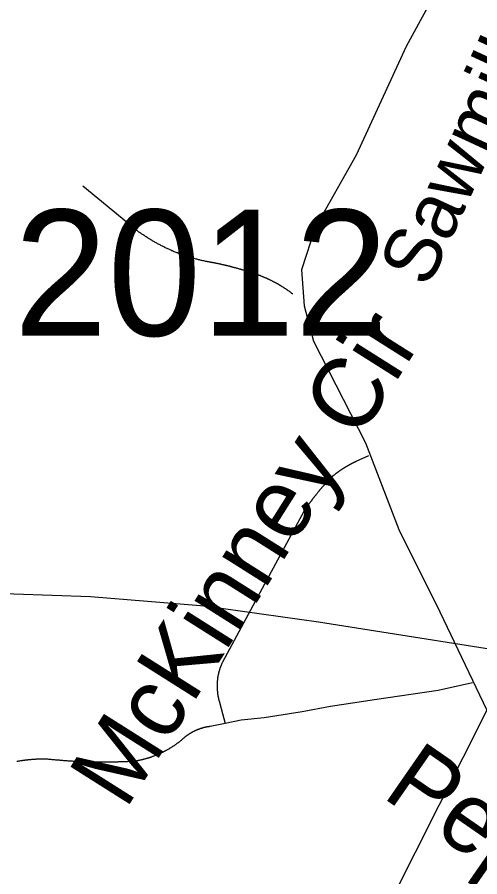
# Model space of a CAD drawing. Extents: x 1268485 to 1426702, y 514839 to 616766.
# Drawn here: x 1382492 to 1383035, y 558549 to 559557 of the extents above; entities that cross this region are included whole.
import ezdxf

# ---------------------------------------------------------------- set-up
doc = ezdxf.new("R2010")
doc.units = 0
for name, color, linetype in [('Old_Level_10', 7, 'Continuous'), ('Old_Level_11', 7, 'Continuous'), ('Old_Level_32', 7, 'Continuous'), ('Old_Level_35', 7, 'Continuous'), ('Old_Level_56', 7, 'Continuous'), ('Old_Level_8', 7, 'Continuous')]:
    doc.layers.add(name, color=color, linetype=linetype)

msp = doc.modelspace()

# ---------------------------------------------------------------- linework, layer by layer
at = {"layer": 'Old_Level_32'}
for points in [[(1383066.876, 559740.48), (1382948.558, 559522.997), (1382889.739, 559395.591), (1382841.607, 559310.385), (1382825.726, 559261.044), (1382828.744, 559219.085), (1382839.756, 559177.39), (1382900.846, 559058.472), (1382939.722, 558956.595), (1382987.854, 558860.275), (1383043.147, 558745.013)], [(1383043.147, 558745.013), (1382902.668, 558466.219), (1382857.408, 558403.127), (1382827.235, 558354.828), (1382799.03, 558262.723), (1382795.554, 558215.962), (1382800.881, 558170.479), (1382822.368, 558028.148)]]:
    msp.add_lwpolyline(points, dxfattribs=at)
at = {"layer": 'Old_Level_35'}
for p, q in [((1382621.907, 559315.699), (1382568.901, 559359.118)), ((1382904.366, 559042.928), (1382889.5, 559036.366)), ((1382729.97, 558752.523), (1382736.121, 558729.352)), ((1382736.121, 558729.352), (1382718.384, 558725.712))]:
    msp.add_line(p, q, dxfattribs=at)
for points in [[(1382712.95, 559271.048), (1382712.028, 559271.305), (1382711.002, 559271.51), (1382709.875, 559271.766), (1382708.849, 559272.023), (1382707.927, 559272.176), (1382706.901, 559272.433), (1382705.876, 559272.689), (1382704.851, 559272.945), (1382703.825, 559273.201), (1382702.903, 559273.509), (1382701.877, 559273.765), (1382700.852, 559274.021), (1382699.827, 559274.329), (1382698.904, 559274.586), (1382697.879, 559274.893), (1382696.854, 559275.201), (1382695.828, 559275.457), (1382694.906, 559275.764), (1382693.983, 559276.072), (1382692.958, 559276.379), (1382692.035, 559276.687), (1382691.01, 559276.995), (1382689.984, 559277.302), (1382688.959, 559277.712), (1382688.036, 559278.02), (1382687.114, 559278.379), (1382686.088, 559278.687), (1382685.166, 559279.045), (1382684.14, 559279.353), (1382683.115, 559279.763), (1382682.295, 559280.122), (1382681.27, 559280.481), (1382680.244, 559280.891), (1382679.424, 559281.25), (1382678.399, 559281.608), (1382677.374, 559282.018), (1382676.348, 559282.429), (1382675.528, 559282.839), (1382674.503, 559283.249), (1382673.58, 559283.608), (1382672.658, 559284.069), (1382671.632, 559284.428), (1382670.71, 559284.889), (1382669.787, 559285.299), (1382668.864, 559285.761), (1382667.839, 559286.171), (1382667.019, 559286.632), (1382665.993, 559287.042), (1382665.173, 559287.504), (1382664.148, 559288.017), (1382663.225, 559288.427), (1382662.405, 559288.888), (1382661.38, 559289.4), (1382660.457, 559289.862), (1382659.637, 559290.323), (1382658.611, 559290.836), (1382657.791, 559291.297), (1382656.869, 559291.81), (1382655.843, 559292.323), (1382655.023, 559292.835), (1382654.1, 559293.296), (1382653.28, 559293.809), (1382652.255, 559294.322), (1382651.332, 559294.834), (1382650.512, 559295.398), (1382649.589, 559295.859), (1382648.769, 559296.424), (1382647.846, 559296.936), (1382647.026, 559297.5), (1382646.103, 559298.064), (1382645.283, 559298.577), (1382644.36, 559299.14), (1382643.54, 559299.705), (1382642.617, 559300.268), (1382641.797, 559300.832), (1382640.874, 559301.396), (1382639.952, 559302.011), (1382639.132, 559302.575), (1382638.209, 559303.139), (1382637.491, 559303.754), (1382636.671, 559304.318), (1382635.748, 559304.933), (1382634.825, 559305.497), (1382634.108, 559306.112), (1382633.288, 559306.727), (1382632.365, 559307.394), (1382631.647, 559307.958), (1382630.724, 559308.573), (1382629.904, 559309.188), (1382629.084, 559309.803), (1382628.264, 559310.521), (1382627.546, 559311.136), (1382626.623, 559311.751), (1382625.906, 559312.366), (1382624.983, 559313.084), (1382624.265, 559313.699), (1382623.343, 559314.366), (1382622.625, 559314.981), (1382621.907, 559315.699)], [(1382769.032, 559257.054), (1382768.417, 559257.259), (1382767.904, 559257.464), (1382767.289, 559257.617), (1382766.776, 559257.822), (1382766.264, 559257.976), (1382765.649, 559258.182), (1382765.136, 559258.387), (1382764.521, 559258.54), (1382764.008, 559258.694), (1382763.393, 559258.899), (1382762.88, 559259.053), (1382762.265, 559259.258), (1382761.753, 559259.463), (1382761.24, 559259.565), (1382760.625, 559259.77), (1382760.112, 559259.924), (1382759.497, 559260.13), (1382758.984, 559260.232), (1382758.369, 559260.437), (1382757.857, 559260.642), (1382757.242, 559260.745), (1382756.729, 559260.95), (1382756.114, 559261.103), (1382755.601, 559261.257), (1382754.986, 559261.462), (1382754.473, 559261.616), (1382753.858, 559261.77), (1382753.346, 559261.923), (1382752.73, 559262.078), (1382752.218, 559262.231), (1382751.603, 559262.385), (1382751.09, 559262.538), (1382750.475, 559262.693), (1382749.962, 559262.898), (1382749.347, 559263), (1382748.834, 559263.205), (1382748.219, 559263.308), (1382747.707, 559263.513), (1382747.091, 559263.615), (1382746.579, 559263.82), (1382745.964, 559263.923), (1382745.451, 559264.076), (1382744.836, 559264.231), (1382744.426, 559264.384), (1382743.708, 559264.486), (1382743.298, 559264.692), (1382742.58, 559264.794), (1382742.17, 559264.948), (1382741.453, 559265.102), (1382741.042, 559265.256), (1382740.325, 559265.358), (1382739.915, 559265.512), (1382739.299, 559265.666), (1382738.787, 559265.819), (1382738.172, 559265.922), (1382737.454, 559266.076), (1382737.044, 559266.179), (1382736.326, 559266.384), (1382735.916, 559266.486), (1382735.301, 559266.64), (1382734.788, 559266.742), (1382734.173, 559266.896), (1382733.661, 559266.999), (1382733.045, 559267.101), (1382732.328, 559267.255), (1382731.918, 559267.357), (1382731.2, 559267.511), (1382730.79, 559267.614), (1382730.175, 559267.767), (1382729.662, 559267.87), (1382729.047, 559268.024), (1382728.534, 559268.127), (1382727.919, 559268.229), (1382727.201, 559268.382), (1382726.791, 559268.485), (1382726.176, 559268.639), (1382725.664, 559268.742), (1382725.048, 559268.895), (1382724.536, 559268.947), (1382723.921, 559269.049), (1382723.203, 559269.203), (1382722.793, 559269.305), (1382722.075, 559269.459), (1382721.665, 559269.51), (1382721.05, 559269.613), (1382720.332, 559269.767), (1382719.922, 559269.869), (1382719.204, 559269.92), (1382718.794, 559270.075), (1382718.077, 559270.177), (1382717.666, 559270.228), (1382717.051, 559270.382), (1382716.334, 559270.485), (1382715.924, 559270.587), (1382715.206, 559270.69), (1382714.796, 559270.792), (1382714.078, 559270.895), (1382713.463, 559270.997), (1382712.95, 559271.048)], [(1382815.271, 559232.858), (1382814.861, 559233.165), (1382814.349, 559233.524), (1382814.041, 559233.831), (1382813.528, 559234.19), (1382813.118, 559234.498), (1382812.708, 559234.806), (1382812.298, 559235.113), (1382811.888, 559235.421), (1382811.375, 559235.728), (1382810.965, 559236.087), (1382810.453, 559236.394), (1382810.145, 559236.651), (1382809.735, 559236.959), (1382809.222, 559237.266), (1382808.915, 559237.574), (1382808.402, 559237.881), (1382807.992, 559238.189), (1382807.479, 559238.445), (1382807.172, 559238.752), (1382806.659, 559239.06), (1382806.146, 559239.368), (1382805.736, 559239.624), (1382805.224, 559239.932), (1382804.916, 559240.188), (1382804.404, 559240.495), (1382803.993, 559240.803), (1382803.481, 559241.06), (1382802.968, 559241.367), (1382802.661, 559241.623), (1382802.148, 559241.931), (1382801.738, 559242.187), (1382801.225, 559242.443), (1382800.713, 559242.751), (1382800.405, 559243.008), (1382799.892, 559243.264), (1382799.38, 559243.571), (1382798.97, 559243.828), (1382798.457, 559244.084), (1382798.047, 559244.289), (1382797.637, 559244.648), (1382797.124, 559244.853), (1382796.612, 559245.109), (1382796.201, 559245.366), (1382795.791, 559245.622), (1382795.279, 559245.878), (1382794.766, 559246.134), (1382794.356, 559246.391), (1382793.843, 559246.647), (1382793.331, 559246.852), (1382792.921, 559247.109), (1382792.51, 559247.365), (1382791.998, 559247.621), (1382791.485, 559247.877), (1382790.973, 559248.134), (1382790.665, 559248.339), (1382790.152, 559248.544), (1382789.64, 559248.8), (1382789.127, 559249.057), (1382788.615, 559249.262), (1382788.204, 559249.518), (1382787.794, 559249.774), (1382787.282, 559249.928), (1382786.769, 559250.184), (1382786.256, 559250.39), (1382785.744, 559250.645), (1382785.231, 559250.8), (1382784.924, 559251.056), (1382784.411, 559251.261), (1382783.898, 559251.517), (1382783.386, 559251.671), (1382782.873, 559251.927), (1382782.36, 559252.132), (1382781.848, 559252.338), (1382781.335, 559252.491), (1382780.925, 559252.748), (1382780.412, 559252.953), (1382780.002, 559253.106), (1382779.49, 559253.311), (1382778.977, 559253.516), (1382778.464, 559253.773), (1382777.952, 559253.926), (1382777.542, 559254.131), (1382777.029, 559254.336), (1382776.516, 559254.491), (1382776.004, 559254.696), (1382775.491, 559254.901), (1382774.979, 559255.054), (1382774.466, 559255.208), (1382773.953, 559255.362), (1382773.543, 559255.567), (1382773.031, 559255.772), (1382772.518, 559255.926), (1382772.005, 559256.079), (1382771.493, 559256.234), (1382770.98, 559256.439), (1382770.467, 559256.541), (1382769.955, 559256.746), (1382769.545, 559256.951), (1382769.032, 559257.054)], [(1382889.5, 559036.366), (1382889.295, 559036.213), (1382888.885, 559036.058), (1382888.577, 559035.956), (1382888.27, 559035.803), (1382887.962, 559035.648), (1382887.757, 559035.495), (1382887.347, 559035.392), (1382887.142, 559035.187), (1382886.732, 559035.085), (1382886.527, 559034.88), (1382886.117, 559034.726), (1382885.912, 559034.623), (1382885.502, 559034.418), (1382885.297, 559034.315), (1382884.989, 559034.11), (1382884.579, 559034.008), (1382884.374, 559033.803), (1382883.964, 559033.7), (1382883.759, 559033.495), (1382883.451, 559033.393), (1382883.144, 559033.188), (1382882.836, 559033.085), (1382882.528, 559032.88), (1382882.221, 559032.675), (1382882.016, 559032.573), (1382881.606, 559032.368), (1382881.401, 559032.265), (1382880.99, 559032.06), (1382880.785, 559031.855), (1382880.478, 559031.752), (1382880.17, 559031.547), (1382879.863, 559031.394), (1382879.658, 559031.24), (1382879.248, 559031.086), (1382879.042, 559030.881), (1382878.735, 559030.727), (1382878.325, 559030.574), (1382878.12, 559030.369), (1382877.915, 559030.164), (1382877.505, 559030.009), (1382877.3, 559029.856), (1382876.992, 559029.702), (1382876.582, 559029.497), (1382876.377, 559029.292), (1382876.172, 559029.138), (1382875.762, 559028.984), (1382875.454, 559028.831), (1382875.249, 559028.626), (1382874.839, 559028.421), (1382874.634, 559028.266), (1382874.326, 559028.061), (1382874.019, 559027.856), (1382873.711, 559027.703), (1382873.506, 559027.498), (1382873.301, 559027.293), (1382872.891, 559027.139), (1382872.583, 559026.934), (1382872.378, 559026.729), (1382872.173, 559026.575), (1382871.763, 559026.37), (1382871.456, 559026.165), (1382871.25, 559026.011), (1382871.045, 559025.806), (1382870.635, 559025.601), (1382870.328, 559025.447), (1382870.123, 559025.242), (1382869.918, 559025.088), (1382869.508, 559024.883), (1382869.2, 559024.627), (1382868.995, 559024.422), (1382868.79, 559024.268), (1382868.482, 559024.063), (1382868.175, 559023.858), (1382867.867, 559023.704), (1382867.662, 559023.448), (1382867.355, 559023.243), (1382867.149, 559023.038), (1382866.739, 559022.884), (1382866.534, 559022.628), (1382866.227, 559022.422), (1382866.022, 559022.269), (1382865.714, 559022.064), (1382865.509, 559021.807), (1382865.099, 559021.602), (1382864.894, 559021.449), (1382864.586, 559021.192), (1382864.381, 559020.987), (1382864.176, 559020.834), (1382863.869, 559020.577), (1382863.664, 559020.372), (1382863.356, 559020.116), (1382863.048, 559019.962), (1382862.741, 559019.757), (1382862.536, 559019.501), (1382862.228, 559019.296), (1382862.023, 559019.039), (1382861.716, 559018.886), (1382861.511, 559018.629), (1382861.203, 559018.424)], [(1382861.203, 559018.424), (1382860.895, 559018.066), (1382860.485, 559017.706), (1382860.075, 559017.296), (1382859.768, 559016.938), (1382859.357, 559016.578), (1382859.05, 559016.168), (1382858.64, 559015.81), (1382858.332, 559015.451), (1382858.025, 559015.041), (1382857.615, 559014.682), (1382857.204, 559014.323), (1382856.897, 559013.913), (1382856.487, 559013.554), (1382856.077, 559013.195), (1382855.872, 559012.837), (1382855.461, 559012.375), (1382855.154, 559012.016), (1382854.744, 559011.606), (1382854.334, 559011.247), (1382854.026, 559010.889), (1382853.719, 559010.479), (1382853.411, 559010.119), (1382853.001, 559009.761), (1382852.591, 559009.299), (1382852.386, 559008.941), (1382851.976, 559008.581), (1382851.668, 559008.171), (1382851.258, 559007.813), (1382850.848, 559007.351), (1382850.643, 559006.993), (1382850.233, 559006.633), (1382849.925, 559006.275), (1382849.618, 559005.813), (1382849.207, 559005.455), (1382848.9, 559005.045), (1382848.49, 559004.635), (1382848.285, 559004.275), (1382847.875, 559003.865), (1382847.464, 559003.455), (1382847.259, 559003.045), (1382846.849, 559002.687), (1382846.542, 559002.277), (1382846.234, 559001.866), (1382845.927, 559001.507), (1382845.516, 559001.046), (1382845.209, 559000.687), (1382844.901, 559000.226), (1382844.491, 558999.867), (1382844.286, 558999.508), (1382843.876, 558999.047), (1382843.466, 558998.688), (1382843.261, 558998.226), (1382842.851, 558997.868), (1382842.543, 558997.458), (1382842.236, 558997.048), (1382841.826, 558996.638), (1382841.62, 558996.227), (1382841.21, 558995.817), (1382841.005, 558995.458), (1382840.595, 558994.997), (1382840.288, 558994.638), (1382839.98, 558994.177), (1382839.672, 558993.818), (1382839.365, 558993.357), (1382838.955, 558992.947), (1382838.75, 558992.587), (1382838.34, 558992.126), (1382838.135, 558991.767), (1382837.724, 558991.306), (1382837.519, 558990.896), (1382837.109, 558990.486), (1382836.904, 558990.076), (1382836.494, 558989.614), (1382836.289, 558989.256), (1382835.879, 558988.794), (1382835.674, 558988.384), (1382835.264, 558988.025), (1382834.956, 558987.564), (1382834.649, 558987.103), (1382834.341, 558986.743), (1382834.034, 558986.333), (1382833.726, 558985.872), (1382833.418, 558985.462), (1382833.111, 558985.052), (1382832.906, 558984.642), (1382832.496, 558984.18), (1382832.291, 558983.77), (1382831.88, 558983.36), (1382831.675, 558982.95), (1382831.368, 558982.489), (1382830.958, 558982.079), (1382830.753, 558981.617), (1382830.343, 558981.207), (1382830.138, 558980.797), (1382829.83, 558980.387), (1382829.522, 558979.926), (1382829.215, 558979.516), (1382829.01, 558979.054), (1382828.6, 558978.644)], [(1382828.6, 558978.644), (1382779.285, 558887.601), (1382732.84, 558801.018)], [(1382732.84, 558801.018), (1382732.635, 558800.505), (1382732.328, 558800.043), (1382732.225, 558799.633), (1382732.02, 558799.172), (1382731.713, 558798.711), (1382731.61, 558798.25), (1382731.405, 558797.737), (1382731.2, 558797.327), (1382730.995, 558796.814), (1382730.892, 558796.353), (1382730.585, 558795.892), (1382730.482, 558795.43), (1382730.277, 558794.917), (1382730.175, 558794.507), (1382729.97, 558793.994), (1382729.765, 558793.482), (1382729.662, 558793.072), (1382729.457, 558792.559), (1382729.354, 558792.046), (1382729.252, 558791.636), (1382729.149, 558791.124), (1382728.842, 558790.611), (1382728.739, 558790.201), (1382728.637, 558789.688), (1382728.534, 558789.176), (1382728.329, 558788.663), (1382728.227, 558788.202), (1382728.124, 558787.74), (1382728.124, 558787.228), (1382728.022, 558786.767), (1382727.919, 558786.254), (1382727.714, 558785.742), (1382727.612, 558785.229), (1382727.612, 558784.767), (1382727.509, 558784.254), (1382727.406, 558783.742), (1382727.201, 558783.229), (1382727.201, 558782.819), (1382727.099, 558782.306), (1382727.099, 558781.794), (1382726.996, 558781.333), (1382726.996, 558780.82), (1382726.894, 558780.308), (1382726.894, 558779.795), (1382726.791, 558779.333), (1382726.791, 558778.821), (1382726.791, 558778.308), (1382726.586, 558777.795), (1382726.586, 558777.334), (1382726.586, 558776.822), (1382726.586, 558776.257), (1382726.586, 558775.745), (1382726.484, 558775.232), (1382726.484, 558774.771), (1382726.484, 558774.259), (1382726.484, 558773.746), (1382726.484, 558773.233), (1382726.484, 558772.772), (1382726.484, 558772.259), (1382726.484, 558771.746), (1382726.484, 558771.234), (1382726.586, 558770.773), (1382726.586, 558770.26), (1382726.586, 558769.747), (1382726.586, 558769.235), (1382726.791, 558768.773), (1382726.791, 558768.26), (1382726.791, 558767.748), (1382726.894, 558767.235), (1382726.894, 558766.774), (1382726.894, 558766.262), (1382726.996, 558765.749), (1382726.996, 558765.236), (1382727.099, 558764.775), (1382727.099, 558764.262), (1382727.201, 558763.749), (1382727.406, 558763.237), (1382727.406, 558762.776), (1382727.509, 558762.263), (1382727.612, 558761.75), (1382727.612, 558761.238), (1382727.714, 558760.776), (1382727.919, 558760.263), (1382728.022, 558759.802), (1382728.124, 558759.29), (1382728.227, 558758.828), (1382728.227, 558758.315), (1382728.329, 558757.803), (1382728.534, 558757.29), (1382728.637, 558756.88), (1382728.739, 558756.367), (1382729.047, 558755.855), (1382729.149, 558755.394), (1382729.252, 558754.932), (1382729.354, 558754.419), (1382729.457, 558753.958), (1382729.662, 558753.497), (1382729.867, 558752.984), (1382729.97, 558752.523)], [(1383026.372, 558776.924), (1382985.977, 558767.953), (1382911.338, 558756.829), (1382859.46, 558749.242), (1382826.242, 558742.988), (1382781.95, 558736.067), (1382754.883, 558732.991), (1382736.121, 558729.352)], [(1382718.384, 558725.712), (1382717.974, 558725.61), (1382717.666, 558725.61), (1382717.256, 558725.559), (1382716.846, 558725.507), (1382716.539, 558725.456), (1382716.129, 558725.354), (1382715.718, 558725.302), (1382715.411, 558725.251), (1382715.001, 558725.199), (1382714.591, 558725.149), (1382714.283, 558724.994), (1382713.873, 558724.944), (1382713.463, 558724.892), (1382712.95, 558724.789), (1382712.643, 558724.687), (1382712.233, 558724.636), (1382711.925, 558724.584), (1382711.515, 558724.431), (1382711.105, 558724.379), (1382710.797, 558724.226), (1382710.387, 558724.123), (1382709.977, 558724.072), (1382709.669, 558723.918), (1382709.259, 558723.816), (1382708.849, 558723.764), (1382708.542, 558723.611), (1382708.132, 558723.508), (1382707.721, 558723.354), (1382707.516, 558723.251), (1382707.106, 558723.201), (1382706.799, 558723.046), (1382706.389, 558722.944), (1382705.979, 558722.791), (1382705.671, 558722.636), (1382705.261, 558722.483), (1382704.851, 558722.38), (1382704.543, 558722.226), (1382704.133, 558722.124), (1382703.723, 558721.919), (1382703.415, 558721.816), (1382703.108, 558721.714), (1382702.8, 558721.509), (1382702.39, 558721.355), (1382701.98, 558721.253), (1382701.672, 558721.048), (1382701.262, 558720.945), (1382700.955, 558720.74), (1382700.647, 558720.586), (1382700.237, 558720.432), (1382699.827, 558720.227), (1382699.519, 558720.073), (1382699.212, 558719.92), (1382698.904, 558719.766), (1382698.494, 558719.561), (1382698.084, 558719.355), (1382697.776, 558719.202), (1382697.469, 558718.997), (1382697.161, 558718.792), (1382696.751, 558718.638), (1382696.546, 558718.433), (1382696.136, 558718.228), (1382695.726, 558718.074), (1382695.521, 558717.869), (1382695.111, 558717.664), (1382694.701, 558717.51), (1382694.496, 558717.254), (1382694.085, 558717.049), (1382693.778, 558716.895), (1382693.47, 558716.639), (1382693.163, 558716.434), (1382692.855, 558716.229), (1382692.548, 558716.024), (1382692.138, 558715.819), (1382691.83, 558715.562), (1382691.522, 558715.357), (1382691.215, 558715.101), (1382690.907, 558714.896), (1382690.6, 558714.691), (1382690.292, 558714.434), (1382689.984, 558714.178), (1382689.574, 558713.922), (1382689.369, 558713.768), (1382688.959, 558713.512), (1382688.754, 558713.256), (1382688.344, 558712.999), (1382688.139, 558712.743), (1382687.831, 558712.486), (1382687.524, 558712.23), (1382687.216, 558712.025), (1382687.011, 558711.769), (1382686.601, 558711.513), (1382686.396, 558711.256), (1382686.088, 558711), (1382685.781, 558710.743), (1382685.473, 558710.487), (1382685.268, 558710.18), (1382684.858, 558709.923), (1382684.653, 558709.667), (1382684.346, 558709.462)], [(1382684.346, 558709.462), (1382683.833, 558709), (1382683.423, 558708.642), (1382682.91, 558708.232), (1382682.5, 558707.873), (1382681.987, 558707.514), (1382681.475, 558707.104), (1382680.962, 558706.745), (1382680.45, 558706.386), (1382680.039, 558705.976), (1382679.527, 558705.617), (1382679.014, 558705.309), (1382678.502, 558704.951), (1382677.989, 558704.541), (1382677.476, 558704.182), (1382676.964, 558703.874), (1382676.451, 558703.516), (1382676.041, 558703.208), (1382675.528, 558702.798), (1382675.016, 558702.49), (1382674.4, 558702.131), (1382673.888, 558701.824), (1382673.375, 558701.516), (1382672.863, 558701.106), (1382672.35, 558700.798), (1382671.837, 558700.491), (1382671.222, 558700.183), (1382670.71, 558699.876), (1382670.299, 558699.568), (1382669.787, 558699.26), (1382669.172, 558698.953), (1382668.659, 558698.645), (1382668.146, 558698.338), (1382667.634, 558697.979), (1382667.019, 558697.672), (1382666.506, 558697.415), (1382665.993, 558697.107), (1382665.378, 558696.8), (1382664.866, 558696.544), (1382664.25, 558696.236), (1382663.738, 558695.98), (1382663.225, 558695.672), (1382662.61, 558695.416), (1382662.097, 558695.211), (1382661.482, 558694.852), (1382660.97, 558694.647), (1382660.457, 558694.391), (1382659.842, 558694.134), (1382659.329, 558693.827), (1382658.714, 558693.571), (1382658.201, 558693.314), (1382657.586, 558693.058), (1382657.176, 558692.853), (1382656.458, 558692.648), (1382655.843, 558692.391), (1382655.331, 558692.135), (1382654.715, 558691.879), (1382654.203, 558691.673), (1382653.588, 558691.418), (1382653.075, 558691.213), (1382652.46, 558691.007), (1382651.845, 558690.751), (1382651.332, 558690.546), (1382650.717, 558690.392), (1382650.102, 558690.136), (1382649.589, 558689.931), (1382648.974, 558689.725), (1382648.359, 558689.572), (1382647.846, 558689.367), (1382647.231, 558689.11), (1382646.616, 558688.957), (1382646.103, 558688.752), (1382645.488, 558688.649), (1382644.873, 558688.444), (1382644.36, 558688.239), (1382643.745, 558688.085), (1382643.13, 558687.88), (1382642.515, 558687.727), (1382642.002, 558687.572), (1382641.387, 558687.367), (1382640.772, 558687.265), (1382640.157, 558687.06), (1382639.644, 558686.957), (1382639.029, 558686.804), (1382638.414, 558686.65), (1382637.799, 558686.496), (1382637.081, 558686.394), (1382636.671, 558686.24), (1382635.953, 558686.137), (1382635.338, 558685.984), (1382634.723, 558685.881), (1382634.108, 558685.727), (1382633.493, 558685.624), (1382632.98, 558685.522), (1382632.365, 558685.369), (1382631.75, 558685.266), (1382631.135, 558685.163), (1382630.519, 558685.061), (1382629.904, 558684.958), (1382629.289, 558684.856)], [(1382526.968, 558687.367), (1382526.353, 558687.367), (1382525.635, 558687.419), (1382525.02, 558687.419), (1382524.2, 558687.419), (1382523.482, 558687.419), (1382522.867, 558687.419), (1382522.149, 558687.419), (1382521.534, 558687.419), (1382520.714, 558687.419), (1382519.996, 558687.419), (1382519.381, 558687.419), (1382518.663, 558687.367), (1382518.048, 558687.367), (1382517.228, 558687.367), (1382516.51, 558687.317), (1382515.895, 558687.317), (1382515.075, 558687.317), (1382514.46, 558687.265), (1382513.742, 558687.214), (1382513.127, 558687.214), (1382512.409, 558687.111), (1382511.589, 558687.111), (1382510.974, 558687.06), (1382510.256, 558687.009), (1382509.641, 558686.957), (1382508.923, 558686.855), (1382508.103, 558686.804), (1382507.488, 558686.752), (1382506.77, 558686.701), (1382506.155, 558686.65), (1382505.335, 558686.547), (1382504.72, 558686.496), (1382504.002, 558686.445), (1382503.387, 558686.394), (1382502.669, 558686.24), (1382501.849, 558686.189), (1382501.234, 558686.137), (1382500.516, 558685.984), (1382499.901, 558685.932), (1382499.081, 558685.829), (1382498.466, 558685.727), (1382497.748, 558685.624), (1382497.133, 558685.574), (1382496.415, 558685.419), (1382495.8, 558685.317), (1382494.98, 558685.266), (1382494.365, 558685.112), (1382493.647, 558685.009), (1382493.032, 558684.856), (1382492.212, 558684.753), (1382491.597, 558684.651)], [(1382629.289, 558684.856), (1382628.264, 558684.804), (1382627.239, 558684.753), (1382626.213, 558684.702), (1382625.085, 558684.651), (1382624.163, 558684.651), (1382623.137, 558684.548), (1382622.112, 558684.497), (1382620.984, 558684.446), (1382619.959, 558684.446), (1382619.036, 558684.394), (1382617.909, 558684.292), (1382616.883, 558684.292), (1382615.858, 558684.241), (1382614.833, 558684.241), (1382613.705, 558684.189), (1382612.782, 558684.189), (1382611.757, 558684.138), (1382610.732, 558684.138), (1382609.604, 558684.087), (1382608.579, 558684.087), (1382607.656, 558684.087), (1382606.528, 558683.984), (1382605.503, 558683.984), (1382604.478, 558683.984), (1382603.452, 558683.933), (1382602.325, 558683.933), (1382601.402, 558683.933), (1382600.377, 558683.933), (1382599.351, 558683.933), (1382598.224, 558683.933), (1382597.301, 558683.881), (1382596.276, 558683.881), (1382595.148, 558683.881), (1382594.123, 558683.881), (1382593.097, 558683.881), (1382592.175, 558683.881), (1382591.047, 558683.881), (1382590.022, 558683.881), (1382588.996, 558683.933), (1382587.971, 558683.933), (1382586.843, 558683.933), (1382585.921, 558683.933), (1382584.895, 558683.933), (1382583.767, 558683.984), (1382582.742, 558683.984), (1382581.717, 558683.984), (1382580.794, 558683.984), (1382579.666, 558684.087), (1382578.641, 558684.087), (1382577.616, 558684.138), (1382576.591, 558684.138), (1382575.463, 558684.138), (1382574.54, 558684.189), (1382573.515, 558684.241), (1382572.387, 558684.241), (1382571.362, 558684.292), (1382570.337, 558684.292), (1382569.414, 558684.394), (1382568.286, 558684.394), (1382567.261, 558684.446), (1382566.236, 558684.497), (1382565.21, 558684.548), (1382564.082, 558684.548), (1382563.16, 558684.651), (1382562.134, 558684.702), (1382561.109, 558684.753), (1382559.981, 558684.804), (1382558.956, 558684.804), (1382558.033, 558684.856), (1382556.906, 558684.958), (1382555.88, 558685.009), (1382554.855, 558685.061), (1382553.83, 558685.112), (1382552.702, 558685.163), (1382551.779, 558685.266), (1382550.754, 558685.369), (1382549.729, 558685.419), (1382548.601, 558685.522), (1382547.576, 558685.574), (1382546.653, 558685.624), (1382545.628, 558685.676), (1382544.5, 558685.829), (1382543.475, 558685.881), (1382542.449, 558685.932), (1382541.527, 558686.086), (1382540.399, 558686.137), (1382539.374, 558686.189), (1382538.348, 558686.291), (1382537.426, 558686.394), (1382536.298, 558686.496), (1382535.273, 558686.547), (1382534.247, 558686.701), (1382533.222, 558686.752), (1382532.094, 558686.855), (1382531.172, 558686.957), (1382530.146, 558687.06), (1382529.121, 558687.214), (1382528.096, 558687.265), (1382526.968, 558687.367)]]:
    msp.add_lwpolyline(points, dxfattribs=at)
at = {"layer": 'Old_Level_56'}
msp.add_lwpolyline([(1384292.317, 558369.929), (1384258.758, 558392.615), (1384211.76, 558443.585), (1384156.924, 558502.717), (1384097.523, 558533.928), (1383966.442, 558582.789), (1383628.59, 558687.838), (1383409.663, 558746.472), (1383122.685, 558804.275), (1382845.43, 558848.076), (1382711.745, 558866.975), (1382577.894, 558877.674), (1382307.955, 558887.31), (1381956.21, 558908.6), (1381788.281, 558916.183), (1381678.19, 558914.397), (1381556.019, 558908.853), (1381453.812, 558901.106), (1381355.442, 558885.078), (1381190.142, 558824.575), (1381080.965, 558768.745), (1380981.345, 558700.717), (1380932.616, 558665.681)], dxfattribs=at)

# ---------------------------------------------------------------- texts
at = {"layer": 'Old_Level_10'}
for s, height, rotation, p in [('McKinney Cir', 82.02083, 57.723722, (1382619.192, 558627.121)), ('Pepper Ln', 82.0208, 325.260519, (1382918.652, 558643.695))]:
    msp.add_text(s, height=height, rotation=rotation, dxfattribs=at).set_placement(p)
at = {"layer": 'Old_Level_11'}
msp.add_text('Sawmill', height=65.6167, rotation=65.218964, dxfattribs=at).set_placement((1382974.057, 559238.451))
at = {"layer": 'Old_Level_8'}
msp.add_text('2012', height=147.6375, dxfattribs=at).set_placement((1382488.336, 559183.887))

doc.saveas('drawing.dxf')
